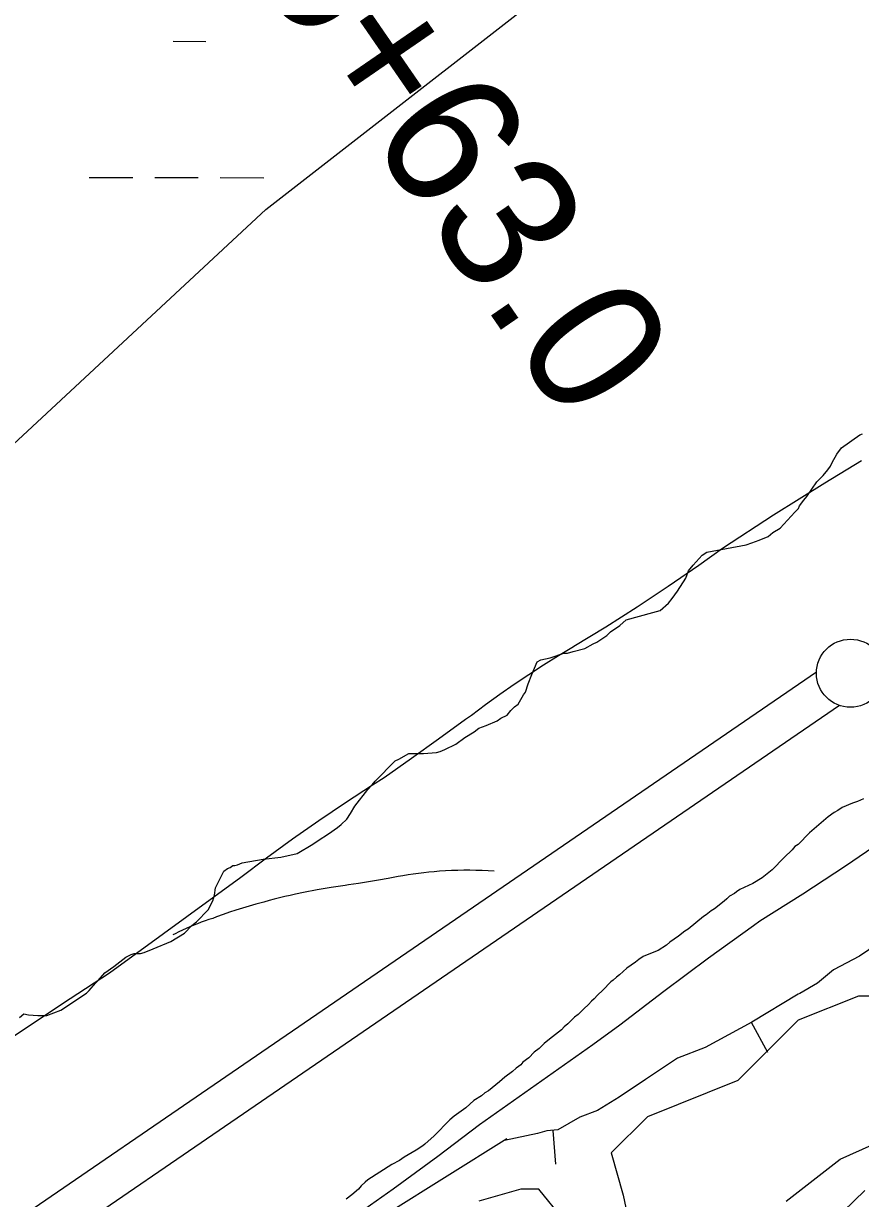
# Model space of a CAD drawing. Extents: x 3177385 to 3215275, y 903885 to 929304.
# Drawn here: x 3194893 to 3195508, y 918330 to 919193 of the extents above; entities that cross this region are included whole.
import ezdxf

# ---------------------------------------------------------------- set-up
doc = ezdxf.new("R2010")
doc.units = 0
for name, color, linetype in [('V-BORW-LINE', 7, 'Continuous'), ('V-LEVE-TOET', 7, 'Continuous'), ('V-ROAD-CNTR', 7, 'Continuous'), ('V-SITE-VEGE', 7, 'Continuous'), ('V-SURV-IDEN', 7, 'Continuous'), ('V-SURV-LINE', 7, 'Continuous'), ('V-WETL-SWMP', 7, 'Continuous')]:
    doc.layers.add(name, color=color, linetype=linetype)

msp = doc.modelspace()

# ---------------------------------------------------------------- linework, layer by layer
at = {"layer": 'V-BORW-LINE'}
for p, q in [((3195427.49, 918459.29), (3195439.46, 918437.34)), ((3195281.93, 918380), (3195283.85, 918355.07))]:
    msp.add_line(p, q, dxfattribs=at)
for points in [[(3195520.68, 918517.04), (3195507.07, 918507.76)], [(3195507.07, 918507.76), (3195487.88, 918497.85)], [(3195487.88, 918497.85), (3195476.12, 918487.95)], [(3195461.89, 918479.91), (3195427.85, 918459.49)], [(3195463.13, 918480.53), (3195461.89, 918479.91)], [(3195476.12, 918487.95), (3195463.13, 918480.53)], [(3195427.85, 918459.49), (3195393.82, 918440.92)], [(3195393.82, 918440.92), (3195373.4, 918432.88)], [(3195373.4, 918432.88), (3195349.88, 918417.41)], [(3195349.88, 918417.41), (3195330.7, 918404.41)], [(3195330.7, 918404.41), (3195314.61, 918394.51)], [(3195314.61, 918394.51), (3195301.61, 918389.56)], [(3195301.61, 918389.56), (3195285.52, 918380.27)], [(3195270.67, 918377.8), (3195246.37, 918372.49)], [(3195277.48, 918379.66), (3195270.67, 918377.8)], [(3195285.52, 918380.27), (3195277.48, 918379.66)], [(3195248.26, 918373.68), (3195160.55, 918318.88)], [(3195382.12, 918210.99), (3195510.94, 918335.85)]]:
    msp.add_lwpolyline(points, dxfattribs=at)
at = {"layer": 'V-LEVE-TOET'}
for points in [[(3194856.39, 918429.63), (3194927.52, 918476.84), (3194956.48, 918495.74), (3194956.48, 918495.74), (3195052.82, 918565.94), (3195071.68, 918580.13), (3195090.77, 918594), (3195110.1, 918607.53), (3195129.66, 918620.74), (3195149.44, 918633.61), (3195158.16, 918639.13), (3195158.16, 918639.13), (3195178.14, 918653.25), (3195198.04, 918667.47), (3195217.87, 918681.79), (3195222.14, 918684.89), (3195232.46, 918692.6), (3195242.92, 918700.14), (3195253.5, 918707.5), (3195264.2, 918714.68), (3195275.02, 918721.69), (3195285.95, 918728.51), (3195297, 918735.15), (3195297.44, 918735.41), (3195320.72, 918749.7), (3195343.75, 918764.4), (3195366.52, 918779.5), (3195389.02, 918794.99), (3195406.51, 918807.44), (3195443.76, 918831.72), (3195481.43, 918855.34), (3195508.56, 918871.8)], [(3195131.42, 918313.57), (3195164.68, 918337.09), (3195197.55, 918361.16), (3195227.96, 918384.17), (3195227.96, 918384.17), (3195311.31, 918443.04), (3195331.15, 918457.34), (3195331.15, 918457.34), (3195363.4, 918482.27), (3195396.07, 918506.65), (3195429.14, 918530.47), (3195433.92, 918533.85), (3195465.48, 918553.73), (3195496.68, 918574.15), (3195527.53, 918595.12)]]:
    msp.add_lwpolyline(points, dxfattribs=at)
at = {"layer": 'V-ROAD-CNTR'}
msp.add_lwpolyline([(3195238.88, 918570.17), (3195234.42, 918570.47), (3195229.96, 918570.7), (3195225.49, 918570.85), (3195221.02, 918570.92), (3195216.55, 918570.92), (3195212.08, 918570.84), (3195207.62, 918570.69), (3195203.16, 918570.46), (3195198.75, 918570.15), (3195198.75, 918570.15), (3195194.88, 918569.85), (3195191.01, 918569.49), (3195187.16, 918569.08), (3195183.32, 918568.61), (3195179.49, 918568.09), (3195175.67, 918567.52), (3195171.87, 918566.89), (3195168.42, 918566.28), (3195168.42, 918566.28), (3195161.14, 918564.86), (3195153.86, 918563.54), (3195146.56, 918562.31), (3195139.26, 918561.18), (3195131.95, 918560.14), (3195129.5, 918559.81), (3195119.26, 918558.22), (3195109.05, 918556.47), (3195098.89, 918554.56), (3195092.92, 918553.35), (3195092.92, 918553.35), (3195089.05, 918552.47), (3195085.18, 918551.56), (3195081.31, 918550.62), (3195077.44, 918549.65), (3195073.58, 918548.64), (3195069.71, 918547.6), (3195065.86, 918546.54), (3195063.79, 918545.95), (3195063.79, 918545.95), (3195058.94, 918544.62), (3195054.12, 918543.2), (3195049.33, 918541.69), (3195044.56, 918540.11), (3195039.82, 918538.44), (3195035.11, 918536.69), (3195032.32, 918535.61), (3195029.48, 918534.68), (3195026.66, 918533.72), (3195023.86, 918532.7), (3195021.06, 918531.64), (3195018.29, 918530.54), (3195015.53, 918529.39), (3195012.79, 918528.2), (3195010.07, 918526.97), (3195007.37, 918525.69), (3195004.7, 918524.36), (3195003.02, 918523.51)], dxfattribs=at)
at = {"layer": 'V-SITE-VEGE'}
for points in [[(3195202.57, 918659.52), (3195210.65, 918663.61), (3195217.38, 918668.37), (3195224.11, 918672.46), (3195227.47, 918675.18), (3195232.86, 918677.23), (3195240.94, 918680.65), (3195243.63, 918682.69), (3195248.35, 918684.74), (3195251.03, 918688.13), (3195253.72, 918690.84), (3195256.41, 918692.88), (3195260.42, 918699.65), (3195261.76, 918701.69), (3195263.75, 918707.77), (3195266.42, 918714.54), (3195270.42, 918724.01), (3195273.11, 918725.37), (3195279.86, 918726.76), (3195289.97, 918730.19), (3195292.67, 918730.2), (3195296.71, 918731.58), (3195305.47, 918733.65), (3195311.53, 918737.05), (3195314.22, 918738.42), (3195321.62, 918743.18), (3195324.31, 918745.9), (3195331.04, 918750.66), (3195335.74, 918754.73), (3195355.29, 918760.24), (3195360.69, 918761.62), (3195366.73, 918767.05), (3195369.42, 918770.44), (3195373.44, 918775.86), (3195379.46, 918785.34), (3195381.46, 918790.76), (3195384.82, 918794.82), (3195391.53, 918802.29), (3195394.89, 918804.33), (3195423.89, 918809.88), (3195427.94, 918811.25), (3195433.33, 918813.31), (3195440.06, 918816.04), (3195443.42, 918818.76), (3195448.81, 918822.17), (3195459.55, 918833.7), (3195462.23, 918836.41), (3195462.9, 918838.44), (3195466.25, 918842.51), (3195468.26, 918845.22), (3195475.63, 918856.06), (3195480.33, 918860.81), (3195483.69, 918864.88), (3195485.7, 918867.59), (3195487.03, 918870.3), (3195490.38, 918876.39), (3195493.73, 918881.14), (3195507.18, 918890.66), (3195509.2, 918891.34)], [(3194890.36, 918462.77), (3194893.72, 918465.49), (3194897.1, 918464.83), (3194903.85, 918464.19), (3194910.6, 918464.23), (3194920.71, 918468.33), (3194939.55, 918480.58), (3194941.56, 918482.62), (3194946.26, 918488.04), (3194948.27, 918490.08), (3194952.97, 918495.51), (3194959.7, 918500.27), (3194968.44, 918507.06), (3194972.47, 918509.11), (3194974.5, 918509.8), (3194979.22, 918509.82), (3194981.92, 918510.51), (3194988.66, 918513.25), (3195001.45, 918518.71), (3195011.55, 918524.84), (3195016.92, 918530.27), (3195020.28, 918532.99), (3195029.01, 918541.81), (3195032.35, 918548.58), (3195033.68, 918552.64), (3195034.33, 918558.04), (3195040.34, 918570.23), (3195043.03, 918572.27), (3195045.05, 918572.95), (3195047.07, 918574.31), (3195048.42, 918574.32), (3195050.44, 918575), (3195053.81, 918576.37), (3195069.32, 918579.16), (3195082.14, 918580.57), (3195094.28, 918583.34), (3195105.72, 918590.15), (3195109.76, 918592.87), (3195117.16, 918597.63), (3195123.88, 918602.4), (3195126.57, 918604.44), (3195130.6, 918608.51), (3195133.28, 918612.57), (3195136.63, 918617.99), (3195146.02, 918630.19), (3195149.37, 918633.59), (3195151.39, 918636.3), (3195166.16, 918651.23), (3195168.85, 918652.59), (3195176.26, 918656.68), (3195187.06, 918656.74), (3195196.51, 918657.46), (3195199.2, 918658.15), (3195202.57, 918659.52)], [(3195509.89, 918623.43), (3195505.49, 918621.4), (3195501.89, 918620.18), (3195494.28, 918616.93), (3195491.09, 918614.91), (3195488.29, 918613.29), (3195483.9, 918610.06), (3195470.33, 918598.36), (3195461.95, 918589.9), (3195459.55, 918588.28), (3195457.56, 918585.87), (3195451.58, 918580.22), (3195442.8, 918571.35), (3195435.61, 918565.3), (3195428.82, 918561.25), (3195425.62, 918559.63), (3195419.22, 918556.79)], [(3195419.22, 918556.79), (3195416.82, 918555.18), (3195415.22, 918553.96), (3195411.63, 918551.94), (3195409.63, 918549.92), (3195407.63, 918548.31), (3195400.45, 918542.66), (3195398.05, 918541.04), (3195394.45, 918538.22), (3195392.46, 918537), (3195381.28, 918527.72), (3195378.88, 918526.1), (3195374.09, 918522.47), (3195367.7, 918518.03), (3195365.3, 918516.01), (3195359.31, 918511.97), (3195353.7, 918509.93), (3195348.1, 918507.5), (3195344.91, 918505.47), (3195342.51, 918503.46), (3195336.12, 918499.01), (3195330.93, 918494.17), (3195328.53, 918492.56), (3195326.14, 918490.14), (3195324.54, 918488.93), (3195318.56, 918482.88), (3195314.57, 918479.25), (3195312.18, 918476.43), (3195310.18, 918474.82), (3195308.19, 918472.4), (3195304.6, 918469.18), (3195300.61, 918465.14), (3195297.81, 918463.12), (3195293.03, 918458.29), (3195290.23, 918455.87), (3195288.24, 918453.85), (3195279.45, 918446.99), (3195275.46, 918443.76), (3195271.87, 918440.13), (3195268.27, 918437.31), (3195264.29, 918433.27), (3195259.89, 918430.05), (3195258.3, 918428.03), (3195255.1, 918425.61), (3195252.31, 918423.19), (3195246.72, 918419.15), (3195242.73, 918415.52), (3195234.74, 918409.06), (3195231.94, 918407.44), (3195229.55, 918405.42), (3195223.95, 918401.79), (3195217.96, 918396.54), (3195209.58, 918390.48), (3195206.38, 918387.66), (3195194.82, 918375.97), (3195188.03, 918369.92), (3195186.43, 918368.71), (3195181.64, 918365.48), (3195172.84, 918360.22), (3195169.25, 918357.79), (3195163.65, 918354.96), (3195146.07, 918343.64), (3195144.07, 918342.02), (3195141.28, 918339.2), (3195139.29, 918336.78), (3195134.49, 918332.75), (3195130.1, 918329.51)], [(3195453.06, 918327.98), (3195492.87, 918358.96), (3195532.67, 918376.67), (3195568.06, 918394.37), (3195612.29, 918420.93), (3195643.25, 918443.06), (3195652.1, 918465.19), (3195647.68, 918491.74), (3195625.56, 918505.02), (3195599.02, 918500.59), (3195554.79, 918487.32), (3195532.67, 918478.46), (3195506.14, 918478.46), (3195461.9, 918460.76), (3195417.67, 918416.5), (3195351.33, 918389.95), (3195324.79, 918363.39), (3195333.63, 918332.41), (3195338.06, 918310.28)], [(3195289.4, 918314.7), (3195271.71, 918336.83), (3195258.44, 918336.83), (3195227.48, 918327.98)]]:
    msp.add_lwpolyline(points, dxfattribs=at)
at = {"layer": 'V-SURV-LINE'}
for points in [[(3193799.26, 917568.34), (3195475.45, 918716.66)], [(3195492.4, 918691.9), (3193816.21, 917543.59)]]:
    msp.add_lwpolyline(points, dxfattribs=at)
msp.add_circle((3195500.4, 918715.57), 25, dxfattribs=at)
at = {"layer": 'V-WETL-SWMP'}
for p, q in [((3195003.33, 919179.45), (3195027.33, 919179.39)), ((3194941.69, 919079.59), (3194973.69, 919079.51)), ((3194989.69, 919079.48), (3195021.69, 919079.4)), ((3195037.69, 919079.36), (3195069.69, 919079.29))]:
    msp.add_line(p, q, dxfattribs=at)
msp.add_lwpolyline([(3194868.17, 918867.37), (3195071.14, 919055.94), (3195332.09, 919259.02), (3195564.05, 919433.09), (3195694.53, 919563.64), (3195984.48, 919795.73), (3196042.47, 919853.76), (3196201.94, 919911.78), (3196303.42, 919694.19), (3196085.96, 919534.63), (3195940.99, 919404.08), (3196027.97, 919375.07), (3196274.43, 919462.1), (3196506.39, 919679.69), (3196549.88, 919882.77), (3196549.88, 920100.35)], dxfattribs=at)

# ---------------------------------------------------------------- texts
at = {"layer": 'V-SURV-IDEN'}
msp.add_text('605+63.0', height=100, rotation=304.55, dxfattribs=at).set_placement((3194974.47, 919358.83))

doc.saveas('drawing.dxf')
